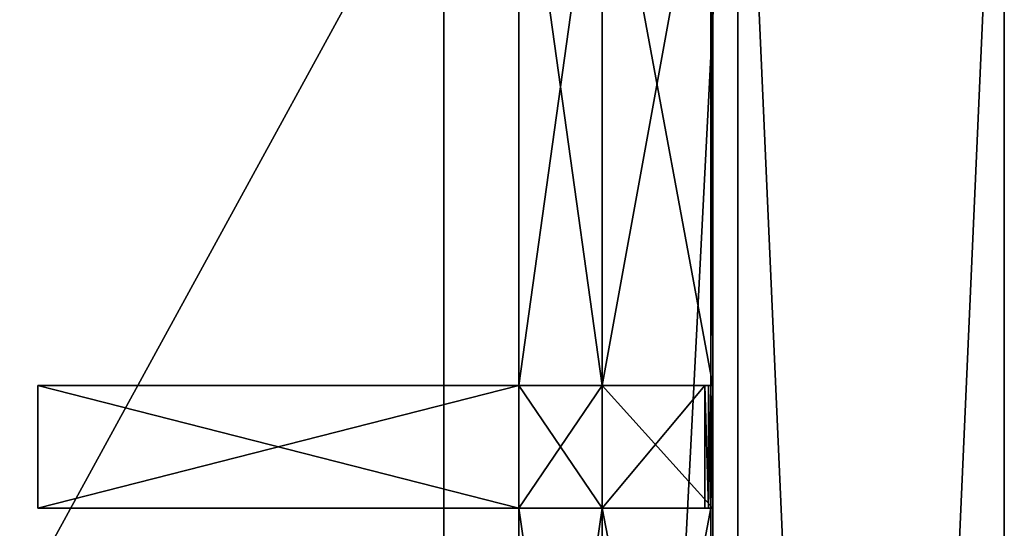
# Model space of a CAD drawing. Extents: x 0 to 35.8, y 0 to 27.5.
# Tile 281 of 285: x 32.5 to 35.8, y 20.7 to 22.4. Entities that reach past the tile are written whole.
import ezdxf

# ---------------------------------------------------------------- set-up
doc = ezdxf.new("R2010")
doc.units = 0
doc.header["$MEASUREMENT"] = 0
doc.layers.get('0').update_dxf_attribs({"color": 13, "linetype": 'CONTINUOUS'})
doc.layers.add('GRATE_-_3', color=250, linetype='CONTINUOUS')
doc.layers.add('RGM8058UC_-_BODY', color=252, linetype='CONTINUOUS')

# ---------------------------------------------------------------- blocks, each defined once
blk = doc.blocks.new('RGM8658UC_TRADECAD_V06_DXF')
at = {"layer": 'GRATE_-_3', "color": 0}
for p, q in [((34.187, 23.2248, 7.5334), (34.187, 21.1946, 7.5334)), ((34.187, 21.1946, 7.0614), (34.187, 23.2248, 7.0614)), ((34.187, 21.1946, 7.0614), (34.187, 23.2248, 7.0614)), ((34.187, 23.2248, 7.5334), (34.187, 21.1946, 7.5334)), ((34.4703, 21.1946, 7.5334), (34.4703, 23.2248, 7.5334)), ((34.4703, 23.2248, 7.0614), (34.4703, 21.1946, 7.0614)), ((34.4703, 21.1946, 7.2783), (34.4703, 23.2248, 7.2783)), ((34.4703, 23.2248, 7.0614), (34.4703, 21.1946, 7.0614)), ((34.4703, 21.1946, 7.5334), (34.4703, 23.2248, 7.5334)), ((34.4703, 21.1946, 7.2783), (34.4703, 23.2248, 7.2783)), ((34.84, 23.2248, 7.5334), (34.84, 21.1946, 7.5334)), ((34.84, 23.2248, 7.5334), (34.84, 21.1946, 7.5334)), ((34.8471, 23.2248, 7.2783), (34.8471, 21.1946, 7.2783)), ((34.8471, 23.2248, 7.2783), (34.8471, 21.1946, 7.2783)), ((32.5516, 20.778, 8.2709), (32.5516, 21.1946, 8.2709)), ((32.5516, 21.1946, 8.2709), (34.187, 21.1946, 8.2709)), ((34.187, 21.1946, 7.8865), (32.5516, 21.1946, 7.972)), ((32.5516, 21.1946, 7.972), (32.5516, 20.778, 7.972)), ((32.5516, 21.1946, 7.972), (32.5516, 21.1946, 8.2709)), ((32.5516, 20.778, 8.2709), (32.5516, 21.1946, 8.2709)), ((32.5516, 21.1946, 7.972), (32.5516, 20.778, 7.972)), ((32.5516, 21.1946, 8.2709), (34.187, 21.1946, 8.2709)), ((32.5516, 21.1946, 7.972), (32.5516, 21.1946, 8.2709)), ((34.187, 21.1946, 7.8865), (32.5516, 21.1946, 7.972)), ((34.187, 21.1946, 8.2709), (34.187, 20.778, 8.2709)), ((34.187, 20.778, 7.8865), (34.187, 21.1946, 7.8865)), ((34.187, 21.1946, 7.5334), (34.187, 21.1946, 7.0614)), ((34.187, 21.1946, 7.5334), (34.187, 21.1946, 7.0614)), ((34.187, 21.1946, 7.5334), (34.187, 20.778, 7.5334)), ((34.187, 20.778, 7.0614), (34.187, 21.1946, 7.0614)), ((34.187, 21.1946, 7.5334), (34.187, 21.1946, 7.8865)), ((34.187, 20.778, 7.8865), (34.187, 21.1946, 7.8865)), ((34.187, 21.1946, 7.5334), (34.187, 20.778, 7.5334)), ((34.187, 21.1946, 7.8865), (34.187, 21.1946, 8.2709)), ((34.187, 21.1946, 7.0614), (34.4703, 21.1946, 7.0614)), ((34.187, 20.778, 7.0614), (34.187, 21.1946, 7.0614)), ((34.187, 21.1946, 7.0614), (34.4703, 21.1946, 7.0614)), ((34.4703, 21.1946, 7.5334), (34.187, 21.1946, 7.5334)), ((34.4703, 21.1946, 8.2709), (34.187, 21.1946, 8.2709)), ((34.187, 21.1946, 7.8865), (34.187, 21.1946, 8.2709)), ((34.187, 21.1946, 7.8865), (34.4703, 21.1946, 7.8865)), ((34.187, 21.1946, 7.8865), (34.4703, 21.1946, 7.8865)), ((34.187, 21.1946, 7.5334), (34.187, 21.1946, 7.8865)), ((34.4703, 21.1946, 7.5334), (34.187, 21.1946, 7.5334)), ((34.187, 21.1946, 8.2709), (34.187, 20.778, 8.2709)), ((34.4703, 21.1946, 8.2709), (34.187, 21.1946, 8.2709)), ((34.84, 21.1946, 7.5334), (34.4703, 21.1946, 7.5334)), ((34.4703, 21.1946, 7.0614), (34.4703, 21.1946, 7.2783)), ((34.8199, 21.1946, 8.2709), (34.4703, 21.1946, 8.2709)), ((34.4703, 21.1946, 8.2709), (34.4703, 21.1946, 7.8865)), ((34.4703, 21.1946, 7.8865), (34.8319, 21.1946, 7.8865)), ((34.4703, 21.1946, 7.8865), (34.8319, 21.1946, 7.8865)), ((34.4703, 21.1946, 7.8865), (34.4703, 21.1946, 7.5334)), ((34.84, 21.1946, 7.5334), (34.4703, 21.1946, 7.5334)), ((34.4703, 21.1946, 7.0614), (34.4703, 20.778, 7.0614)), ((34.4703, 20.778, 7.2783), (34.4703, 21.1946, 7.2783)), ((34.4703, 21.1946, 7.0614), (34.4703, 21.1946, 7.2783)), ((34.4703, 20.778, 8.2709), (34.4703, 21.1946, 8.2709)), ((34.8199, 21.1946, 8.2709), (34.4703, 21.1946, 8.2709)), ((34.4703, 21.1946, 7.0614), (34.4703, 20.778, 7.0614)), ((34.4703, 21.1946, 8.2709), (34.4703, 21.1946, 7.8865)), ((34.4703, 21.1946, 7.8865), (34.4703, 21.1946, 7.5334)), ((34.4703, 20.778, 8.2709), (34.4703, 21.1946, 8.2709)), ((34.4703, 21.1946, 7.2783), (34.8471, 21.1946, 7.2783)), ((34.4703, 21.1946, 7.2783), (34.8471, 21.1946, 7.2783)), ((34.4703, 20.778, 7.2783), (34.4703, 21.1946, 7.2783)), ((34.8319, 21.1946, 7.8865), (34.8199, 21.1946, 8.2709)), ((34.8199, 21.1946, 8.2709), (34.8199, 20.778, 8.2709)), ((34.8199, 21.1946, 8.2709), (34.8199, 20.778, 8.2709)), ((34.8319, 21.1946, 7.8865), (34.8199, 21.1946, 8.2709)), ((34.84, 21.1946, 7.5334), (34.8319, 21.1946, 7.8865)), ((34.8319, 20.778, 7.8865), (34.8319, 21.1946, 7.8865)), ((34.84, 21.1946, 7.5334), (34.8319, 21.1946, 7.8865)), ((34.8319, 20.778, 7.8865), (34.8319, 21.1946, 7.8865)), ((34.84, 21.1946, 7.5334), (34.84, 20.778, 7.5334)), ((34.8471, 21.1946, 7.2783), (34.84, 21.1946, 7.5334)), ((34.84, 21.1946, 7.5334), (34.84, 20.778, 7.5334)), ((34.8471, 21.1946, 7.2783), (34.84, 21.1946, 7.5334)), ((34.8471, 21.1946, 7.2783), (34.8471, 20.778, 7.2783)), ((34.8471, 21.1946, 7.2783), (34.8471, 20.778, 7.2783)), ((34.187, 20.778, 8.2709), (32.5516, 20.778, 8.2709)), ((32.5516, 20.778, 7.972), (34.187, 20.778, 7.8865)), ((32.5516, 20.778, 8.2709), (32.5516, 20.778, 7.972)), ((32.5516, 20.778, 8.2709), (32.5516, 20.778, 7.972)), ((34.187, 20.778, 8.2709), (32.5516, 20.778, 8.2709)), ((32.5516, 20.778, 7.972), (34.187, 20.778, 7.8865)), ((34.187, 20.778, 7.0614), (34.187, 20.778, 7.5334)), ((34.187, 20.778, 7.5334), (34.187, 18.8299, 7.5334)), ((34.187, 18.8299, 7.0614), (34.187, 20.778, 7.0614)), ((34.187, 20.778, 7.0614), (34.187, 20.778, 7.5334)), ((34.187, 20.778, 7.8865), (34.187, 20.778, 7.5334)), ((34.187, 20.778, 8.2709), (34.187, 20.778, 7.8865)), ((34.187, 18.8299, 7.0614), (34.187, 20.778, 7.0614)), ((34.4703, 20.778, 7.0614), (34.187, 20.778, 7.0614)), ((34.4703, 20.778, 7.0614), (34.187, 20.778, 7.0614)), ((34.4703, 20.778, 7.8865), (34.187, 20.778, 7.8865)), ((34.187, 20.778, 8.2709), (34.187, 20.778, 7.8865)), ((34.187, 20.778, 8.2709), (34.4703, 20.778, 8.2709)), ((34.187, 20.778, 8.2709), (34.4703, 20.778, 8.2709)), ((34.187, 20.778, 7.5334), (34.187, 18.8299, 7.5334)), ((34.187, 20.778, 7.5334), (34.4703, 20.778, 7.5334)), ((34.187, 20.778, 7.5334), (34.4703, 20.778, 7.5334)), ((34.187, 20.778, 7.8865), (34.187, 20.778, 7.5334)), ((34.4703, 20.778, 7.8865), (34.187, 20.778, 7.8865)), ((34.4703, 18.8299, 7.2783), (34.4703, 20.778, 7.2783)), ((34.4703, 20.778, 7.2783), (34.4703, 20.778, 7.0614)), ((34.4703, 20.778, 7.0614), (34.4703, 18.8299, 7.0614)), ((34.8319, 20.778, 7.8865), (34.4703, 20.778, 7.8865)), ((34.4703, 20.778, 7.8865), (34.4703, 20.778, 8.2709)), ((34.4703, 20.778, 8.2709), (34.8199, 20.778, 8.2709)), ((34.4703, 20.778, 7.0614), (34.4703, 18.8299, 7.0614)), ((34.4703, 20.778, 7.2783), (34.4703, 20.778, 7.0614)), ((34.4703, 20.778, 8.2709), (34.8199, 20.778, 8.2709)), ((34.4703, 18.8299, 7.5334), (34.4703, 20.778, 7.5334)), ((34.4703, 20.778, 7.5334), (34.84, 20.778, 7.5334)), ((34.4703, 20.778, 7.5334), (34.84, 20.778, 7.5334)), ((34.4703, 20.778, 7.5334), (34.4703, 20.778, 7.8865)), ((34.8319, 20.778, 7.8865), (34.4703, 20.778, 7.8865)), ((34.4703, 20.778, 7.8865), (34.4703, 20.778, 8.2709)), ((34.4703, 18.8299, 7.5334), (34.4703, 20.778, 7.5334)), ((34.4703, 20.778, 7.5334), (34.4703, 20.778, 7.8865)), ((34.8471, 20.778, 7.2783), (34.4703, 20.778, 7.2783)), ((34.4703, 18.8299, 7.2783), (34.4703, 20.778, 7.2783)), ((34.8471, 20.778, 7.2783), (34.4703, 20.778, 7.2783)), ((34.8199, 20.778, 8.2709), (34.8319, 20.778, 7.8865)), ((34.8199, 20.778, 8.2709), (34.8319, 20.778, 7.8865)), ((34.84, 20.778, 7.5334), (34.8319, 20.778, 7.8865)), ((34.84, 20.778, 7.5334), (34.8319, 20.778, 7.8865)), ((34.84, 20.778, 7.5334), (34.84, 18.8299, 7.5334)), ((34.84, 20.778, 7.5334), (34.84, 18.8299, 7.5334)), ((34.84, 20.778, 7.5334), (34.8471, 20.778, 7.2783)), ((34.84, 20.778, 7.5334), (34.8471, 20.778, 7.2783)), ((34.8471, 20.778, 7.2783), (34.8471, 18.8299, 7.2783)), ((34.8471, 20.778, 7.2783), (34.8471, 18.8299, 7.2783))]:
    blk.add_line(p, q, dxfattribs=at)
at = {"layer": 'RGM8058UC_-_BODY', "color": 0}
for p, q in [((34.9324, 24.0972, 6.7115), (34.9324, 3.6756, 6.7115)), ((34.9324, 3.6756), (34.9324, 24.0972)), ((34.9324, 3.6756, 7.4867), (34.9324, 24.0972, 7.4867)), ((34.9324, 3.6756), (34.9324, 24.0972)), ((34.9324, 3.6756, 7.4867), (34.9324, 24.0972, 7.4867)), ((34.9324, 24.0972, 6.7115), (34.9324, 3.6756, 6.7115)), ((35.8382, 3.6756, 5.9479), (35.8382, 24.0972, 5.9479)), ((35.8382, 24.0972), (35.8382, 3.6756)), ((35.8382, 3.6756, 5.9479), (35.8382, 24.0972, 5.9479)), ((35.8382, 3.6756, 7.4867), (35.8382, 24.0972, 7.4867)), ((35.8382, 3.6756, 7.4867), (35.8382, 24.0972, 7.4867)), ((35.8382, 24.0972), (35.8382, 3.6756)), ((33.9324, 4.6756, 6.7115), (33.9324, 23.0972, 6.7115)), ((33.9324, 23.0972, 6.032), (33.9324, 4.6756, 6.032)), ((33.9324, 4.6756, 6.7115), (33.9324, 23.0972, 6.7115)), ((33.9324, 23.0972, 6.032), (33.9324, 4.6756, 6.032))]:
    blk.add_line(p, q, dxfattribs=at)
at = {"layer": 'GRATE_-_3', "color": 250}
mesh = blk.add_polyface(dxfattribs=at)
corners = [(34.187, 23.2248, 7.0614), (34.187, 21.1946, 7.5334), (34.187, 21.1946, 7.0614), (34.187, 23.2248, 7.5334)]
mesh.append_faces([[corners[k] for k in face] for face in [(0, 1, 2), (1, 0, 3)]], dxfattribs={"vtx0": -1, "color": 250})
mesh = blk.add_polyface(dxfattribs=at)
corners = [(34.4703, 21.1946, 7.0614), (34.187, 23.2248, 7.0614), (34.187, 21.1946, 7.0614), (34.4703, 23.2248, 7.0614)]
mesh.append_faces([[corners[k] for k in face] for face in [(0, 1, 2), (1, 0, 3)]], dxfattribs={"vtx0": -1, "color": 250})
mesh = blk.add_polyface(dxfattribs=at)
corners = [(34.4703, 23.2248, 7.5334), (34.187, 21.1946, 7.5334), (34.187, 23.2248, 7.5334), (34.4703, 21.1946, 7.5334)]
mesh.append_faces([[corners[k] for k in face] for face in [(0, 1, 2), (1, 0, 3)]], dxfattribs={"vtx0": -1, "color": 250})
mesh = blk.add_polyface(dxfattribs=at)
corners = [(34.84, 23.2248, 7.5334), (34.4703, 21.1946, 7.5334), (34.4703, 23.2248, 7.5334), (34.84, 21.1946, 7.5334)]
mesh.append_faces([[corners[k] for k in face] for face in [(0, 1, 2), (1, 0, 3)]], dxfattribs={"vtx0": -1, "color": 250})
mesh = blk.add_polyface(dxfattribs=at)
corners = [(34.4703, 23.2248, 7.2783), (34.4703, 21.1946, 7.0614), (34.4703, 21.1946, 7.2783), (34.4703, 23.2248, 7.0614)]
mesh.append_faces([[corners[k] for k in face] for face in [(0, 1, 2), (1, 0, 3)]], dxfattribs={"vtx0": -1, "color": 250})
mesh = blk.add_polyface(dxfattribs=at)
corners = [(34.8471, 21.1946, 7.2783), (34.4703, 23.2248, 7.2783), (34.4703, 21.1946, 7.2783), (34.8471, 23.2248, 7.2783)]
mesh.append_faces([[corners[k] for k in face] for face in [(0, 1, 2), (1, 0, 3)]], dxfattribs={"vtx0": -1, "color": 250})
mesh = blk.add_polyface(dxfattribs=at)
corners = [(34.84, 23.2248, 7.5334), (34.8471, 21.1946, 7.2783), (34.84, 21.1946, 7.5334), (34.8471, 23.2248, 7.2783)]
mesh.append_faces([[corners[k] for k in face] for face in [(0, 1, 2), (1, 0, 3)]], dxfattribs={"vtx0": -1, "color": 250})
mesh = blk.add_polyface(dxfattribs=at)
corners = [(34.187, 21.1946, 8.2709), (32.5516, 20.778, 8.2709), (32.5516, 21.1946, 8.2709), (34.187, 20.778, 8.2709)]
mesh.append_faces([[corners[k] for k in face] for face in [(0, 1, 2), (1, 0, 3)]], dxfattribs={"vtx0": -1, "color": 250})
mesh = blk.add_polyface(dxfattribs=at)
corners = [(34.187, 20.778, 7.8865), (32.5516, 21.1946, 7.972), (32.5516, 20.778, 7.972), (34.187, 21.1946, 7.8865)]
mesh.append_faces([[corners[k] for k in face] for face in [(0, 1, 2), (1, 0, 3)]], dxfattribs={"vtx0": -1, "color": 250})
mesh = blk.add_polyface(dxfattribs=at)
corners = [(32.5516, 21.1946, 7.972), (32.5516, 20.778, 8.2709), (32.5516, 20.778, 7.972), (32.5516, 21.1946, 8.2709)]
mesh.append_faces([[corners[k] for k in face] for face in [(0, 1, 2), (1, 0, 3)]], dxfattribs={"vtx0": -1, "color": 250})
mesh = blk.add_polyface(dxfattribs=at)
corners = [(34.187, 21.1946, 8.2709), (32.5516, 21.1946, 7.972), (34.187, 21.1946, 7.8865), (32.5516, 21.1946, 8.2709)]
mesh.append_faces([[corners[k] for k in face] for face in [(0, 1, 2), (1, 0, 3)]], dxfattribs={"vtx0": -1, "color": 250})
mesh = blk.add_polyface(dxfattribs=at)
corners = [(34.187, 21.1946, 7.0614), (34.187, 20.778, 7.5334), (34.187, 20.778, 7.0614), (34.187, 21.1946, 7.5334)]
mesh.append_faces([[corners[k] for k in face] for face in [(0, 1, 2), (1, 0, 3)]], dxfattribs={"vtx0": -1, "color": 250})
mesh = blk.add_polyface(dxfattribs=at)
corners = [(34.187, 21.1946, 7.5334), (34.187, 20.778, 7.8865), (34.187, 20.778, 7.5334), (34.187, 21.1946, 7.8865)]
mesh.append_faces([[corners[k] for k in face] for face in [(0, 1, 2), (1, 0, 3)]], dxfattribs={"vtx0": -1, "color": 250})
mesh = blk.add_polyface(dxfattribs=at)
corners = [(34.4703, 20.778, 7.0614), (34.187, 21.1946, 7.0614), (34.187, 20.778, 7.0614), (34.4703, 21.1946, 7.0614)]
mesh.append_faces([[corners[k] for k in face] for face in [(0, 1, 2), (1, 0, 3)]], dxfattribs={"vtx0": -1, "color": 250})
mesh = blk.add_polyface(dxfattribs=at)
corners = [(34.4703, 21.1946, 8.2709), (34.187, 21.1946, 7.8865), (34.4703, 21.1946, 7.8865), (34.187, 21.1946, 8.2709)]
mesh.append_faces([[corners[k] for k in face] for face in [(0, 1, 2), (1, 0, 3)]], dxfattribs={"vtx0": -1, "color": 250})
mesh = blk.add_polyface(dxfattribs=at)
corners = [(34.4703, 21.1946, 7.8865), (34.187, 21.1946, 7.5334), (34.4703, 21.1946, 7.5334), (34.187, 21.1946, 7.8865)]
mesh.append_faces([[corners[k] for k in face] for face in [(0, 1, 2), (1, 0, 3)]], dxfattribs={"vtx0": -1, "color": 250})
mesh = blk.add_polyface(dxfattribs=at)
corners = [(34.4703, 21.1946, 8.2709), (34.187, 20.778, 8.2709), (34.187, 21.1946, 8.2709), (34.4703, 20.778, 8.2709)]
mesh.append_faces([[corners[k] for k in face] for face in [(0, 1, 2), (1, 0, 3)]], dxfattribs={"vtx0": -1, "color": 250})
mesh = blk.add_polyface(dxfattribs=at)
corners = [(34.8199, 21.1946, 8.2709), (34.4703, 21.1946, 7.8865), (34.8319, 21.1946, 7.8865), (34.4703, 21.1946, 8.2709)]
mesh.append_faces([[corners[k] for k in face] for face in [(0, 1, 2), (1, 0, 3)]], dxfattribs={"vtx0": -1, "color": 250})
mesh = blk.add_polyface(dxfattribs=at)
corners = [(34.8319, 21.1946, 7.8865), (34.4703, 21.1946, 7.5334), (34.84, 21.1946, 7.5334), (34.4703, 21.1946, 7.8865)]
mesh.append_faces([[corners[k] for k in face] for face in [(0, 1, 2), (1, 0, 3)]], dxfattribs={"vtx0": -1, "color": 250})
mesh = blk.add_polyface(dxfattribs=at)
corners = [(34.4703, 21.1946, 7.2783), (34.4703, 20.778, 7.0614), (34.4703, 20.778, 7.2783), (34.4703, 21.1946, 7.0614)]
mesh.append_faces([[corners[k] for k in face] for face in [(0, 1, 2), (1, 0, 3)]], dxfattribs={"vtx0": -1, "color": 250})
mesh = blk.add_polyface(dxfattribs=at)
corners = [(34.8199, 21.1946, 8.2709), (34.4703, 20.778, 8.2709), (34.4703, 21.1946, 8.2709), (34.8199, 20.778, 8.2709)]
mesh.append_faces([[corners[k] for k in face] for face in [(0, 1, 2), (1, 0, 3)]], dxfattribs={"vtx0": -1, "color": 250})
mesh = blk.add_polyface(dxfattribs=at)
corners = [(34.8471, 20.778, 7.2783), (34.4703, 21.1946, 7.2783), (34.4703, 20.778, 7.2783), (34.8471, 21.1946, 7.2783)]
mesh.append_faces([[corners[k] for k in face] for face in [(0, 1, 2), (1, 0, 3)]], dxfattribs={"vtx0": -1, "color": 250})
mesh = blk.add_polyface(dxfattribs=at)
corners = [(34.8199, 21.1946, 8.2709), (34.8319, 20.778, 7.8865), (34.8199, 20.778, 8.2709), (34.8319, 21.1946, 7.8865)]
mesh.append_faces([[corners[k] for k in face] for face in [(0, 1, 2), (1, 0, 3)]], dxfattribs={"vtx0": -1, "color": 250})
mesh = blk.add_polyface(dxfattribs=at)
corners = [(34.8319, 21.1946, 7.8865), (34.84, 20.778, 7.5334), (34.8319, 20.778, 7.8865), (34.84, 21.1946, 7.5334)]
mesh.append_faces([[corners[k] for k in face] for face in [(0, 1, 2), (1, 0, 3)]], dxfattribs={"vtx0": -1, "color": 250})
mesh = blk.add_polyface(dxfattribs=at)
corners = [(34.84, 21.1946, 7.5334), (34.8471, 20.778, 7.2783), (34.84, 20.778, 7.5334), (34.8471, 21.1946, 7.2783)]
mesh.append_faces([[corners[k] for k in face] for face in [(0, 1, 2), (1, 0, 3)]], dxfattribs={"vtx0": -1, "color": 250})
mesh = blk.add_polyface(dxfattribs=at)
corners = [(32.5516, 20.778, 7.972), (34.187, 20.778, 8.2709), (34.187, 20.778, 7.8865), (32.5516, 20.778, 8.2709)]
mesh.append_faces([[corners[k] for k in face] for face in [(0, 1, 2), (1, 0, 3)]], dxfattribs={"vtx0": -1, "color": 250})
mesh = blk.add_polyface(dxfattribs=at)
corners = [(34.187, 20.778, 7.0614), (34.187, 18.8299, 7.5334), (34.187, 18.8299, 7.0614), (34.187, 20.778, 7.5334)]
mesh.append_faces([[corners[k] for k in face] for face in [(0, 1, 2), (1, 0, 3)]], dxfattribs={"vtx0": -1, "color": 250})
mesh = blk.add_polyface(dxfattribs=at)
corners = [(34.4703, 18.8299, 7.0614), (34.187, 20.778, 7.0614), (34.187, 18.8299, 7.0614), (34.4703, 20.778, 7.0614)]
mesh.append_faces([[corners[k] for k in face] for face in [(0, 1, 2), (1, 0, 3)]], dxfattribs={"vtx0": -1, "color": 250})
mesh = blk.add_polyface(dxfattribs=at)
corners = [(34.187, 20.778, 8.2709), (34.4703, 20.778, 7.8865), (34.187, 20.778, 7.8865), (34.4703, 20.778, 8.2709)]
mesh.append_faces([[corners[k] for k in face] for face in [(0, 1, 2), (1, 0, 3)]], dxfattribs={"vtx0": -1, "color": 250})
mesh = blk.add_polyface(dxfattribs=at)
corners = [(34.4703, 20.778, 7.5334), (34.187, 18.8299, 7.5334), (34.187, 20.778, 7.5334), (34.4703, 18.8299, 7.5334)]
mesh.append_faces([[corners[k] for k in face] for face in [(0, 1, 2), (1, 0, 3)]], dxfattribs={"vtx0": -1, "color": 250})
mesh = blk.add_polyface(dxfattribs=at)
corners = [(34.187, 20.778, 7.8865), (34.4703, 20.778, 7.5334), (34.187, 20.778, 7.5334), (34.4703, 20.778, 7.8865)]
mesh.append_faces([[corners[k] for k in face] for face in [(0, 1, 2), (1, 0, 3)]], dxfattribs={"vtx0": -1, "color": 250})
mesh = blk.add_polyface(dxfattribs=at)
corners = [(34.4703, 20.778, 7.2783), (34.4703, 18.8299, 7.0614), (34.4703, 18.8299, 7.2783), (34.4703, 20.778, 7.0614)]
mesh.append_faces([[corners[k] for k in face] for face in [(0, 1, 2), (1, 0, 3)]], dxfattribs={"vtx0": -1, "color": 250})
mesh = blk.add_polyface(dxfattribs=at)
corners = [(34.4703, 20.778, 8.2709), (34.8319, 20.778, 7.8865), (34.4703, 20.778, 7.8865), (34.8199, 20.778, 8.2709)]
mesh.append_faces([[corners[k] for k in face] for face in [(0, 1, 2), (1, 0, 3)]], dxfattribs={"vtx0": -1, "color": 250})
mesh = blk.add_polyface(dxfattribs=at)
corners = [(34.84, 20.778, 7.5334), (34.4703, 18.8299, 7.5334), (34.4703, 20.778, 7.5334), (34.84, 18.8299, 7.5334)]
mesh.append_faces([[corners[k] for k in face] for face in [(0, 1, 2), (1, 0, 3)]], dxfattribs={"vtx0": -1, "color": 250})
mesh = blk.add_polyface(dxfattribs=at)
corners = [(34.4703, 20.778, 7.8865), (34.84, 20.778, 7.5334), (34.4703, 20.778, 7.5334), (34.8319, 20.778, 7.8865)]
mesh.append_faces([[corners[k] for k in face] for face in [(0, 1, 2), (1, 0, 3)]], dxfattribs={"vtx0": -1, "color": 250})
mesh = blk.add_polyface(dxfattribs=at)
corners = [(34.8471, 18.8299, 7.2783), (34.4703, 20.778, 7.2783), (34.4703, 18.8299, 7.2783), (34.8471, 20.778, 7.2783)]
mesh.append_faces([[corners[k] for k in face] for face in [(0, 1, 2), (1, 0, 3)]], dxfattribs={"vtx0": -1, "color": 250})
mesh = blk.add_polyface(dxfattribs=at)
corners = [(34.84, 20.778, 7.5334), (34.8471, 18.8299, 7.2783), (34.84, 18.8299, 7.5334), (34.8471, 20.778, 7.2783)]
mesh.append_faces([[corners[k] for k in face] for face in [(0, 1, 2), (1, 0, 3)]], dxfattribs={"vtx0": -1, "color": 250})
at = {"layer": 'RGM8058UC_-_BODY', "color": 252}
mesh = blk.add_polyface(dxfattribs=at)
corners = [(34.9324, 3.6756), (23.5753, 24.0972), (23.5753, 3.6756), (34.9324, 24.0972)]
mesh.append_faces([[corners[k] for k in face] for face in [(0, 1, 2), (1, 0, 3)]], dxfattribs={"vtx0": -1, "color": 252})
mesh = blk.add_polyface(dxfattribs=at)
corners = [(34.9324, 24.0972, 6.7115), (33.9324, 4.6756, 6.7115), (33.9324, 23.0972, 6.7115), (34.9324, 3.6756, 6.7115)]
mesh.append_faces([[corners[k] for k in face] for face in [(0, 1, 2), (1, 0, 3)]], dxfattribs={"vtx0": -1, "color": 252})
mesh = blk.add_polyface(dxfattribs=at)
corners = [(35.8382, 24.0972, 7.4867), (34.9324, 3.6756, 7.4867), (34.9324, 24.0972, 7.4867), (35.8382, 3.6756, 7.4867)]
mesh.append_faces([[corners[k] for k in face] for face in [(0, 1, 2), (1, 0, 3)]], dxfattribs={"vtx0": -1, "color": 252})
mesh = blk.add_polyface(dxfattribs=at)
corners = [(35.8382, 3.6756), (34.9324, 24.0972), (34.9324, 3.6756), (35.8382, 24.0972)]
mesh.append_faces([[corners[k] for k in face] for face in [(0, 1, 2), (1, 0, 3)]], dxfattribs={"vtx0": -1, "color": 252})
mesh = blk.add_polyface(dxfattribs=at)
corners = [(34.9324, 24.0972, 6.7115), (34.9324, 3.6756, 7.4867), (34.9324, 3.6756, 6.7115), (34.9324, 24.0972, 7.4867)]
mesh.append_faces([[corners[k] for k in face] for face in [(0, 1, 2), (1, 0, 3)]], dxfattribs={"vtx0": -1, "color": 252})
mesh = blk.add_polyface(dxfattribs=at)
corners = [(35.8382, 24.0972, 5.9479), (35.8382, 3.6756), (35.8382, 3.6756, 5.9479), (35.8382, 24.0972)]
mesh.append_faces([[corners[k] for k in face] for face in [(0, 1, 2), (1, 0, 3)]], dxfattribs={"vtx0": -1, "color": 252})
mesh = blk.add_polyface(dxfattribs=at)
corners = [(35.8382, 24.0972, 7.4867), (35.8382, 3.6756, 5.9479), (35.8382, 3.6756, 7.4867), (35.8382, 24.0972, 5.9479)]
mesh.append_faces([[corners[k] for k in face] for face in [(0, 1, 2), (1, 0, 3)]], dxfattribs={"vtx0": -1, "color": 252})
mesh = blk.add_polyface(dxfattribs=at)
corners = [(33.9324, 23.0972, 6.032), (23.8503, 4.6756, 6.032), (23.8503, 23.0972, 6.032), (33.9324, 4.6756, 6.032)]
mesh.append_faces([[corners[k] for k in face] for face in [(0, 1, 2), (1, 0, 3)]], dxfattribs={"vtx0": -1, "color": 252})
mesh = blk.add_polyface(dxfattribs=at)
corners = [(33.9324, 23.0972, 6.032), (33.9324, 4.6756, 6.7115), (33.9324, 4.6756, 6.032), (33.9324, 23.0972, 6.7115)]
mesh.append_faces([[corners[k] for k in face] for face in [(0, 1, 2), (1, 0, 3)]], dxfattribs={"vtx0": -1, "color": 252})

msp = doc.modelspace()

# ---------------------------------------------------------------- block references
at = {"color": 0}
msp.add_blockref('RGM8658UC_TRADECAD_V06_DXF', (0, 0), dxfattribs=at)

doc.saveas('drawing.dxf')
